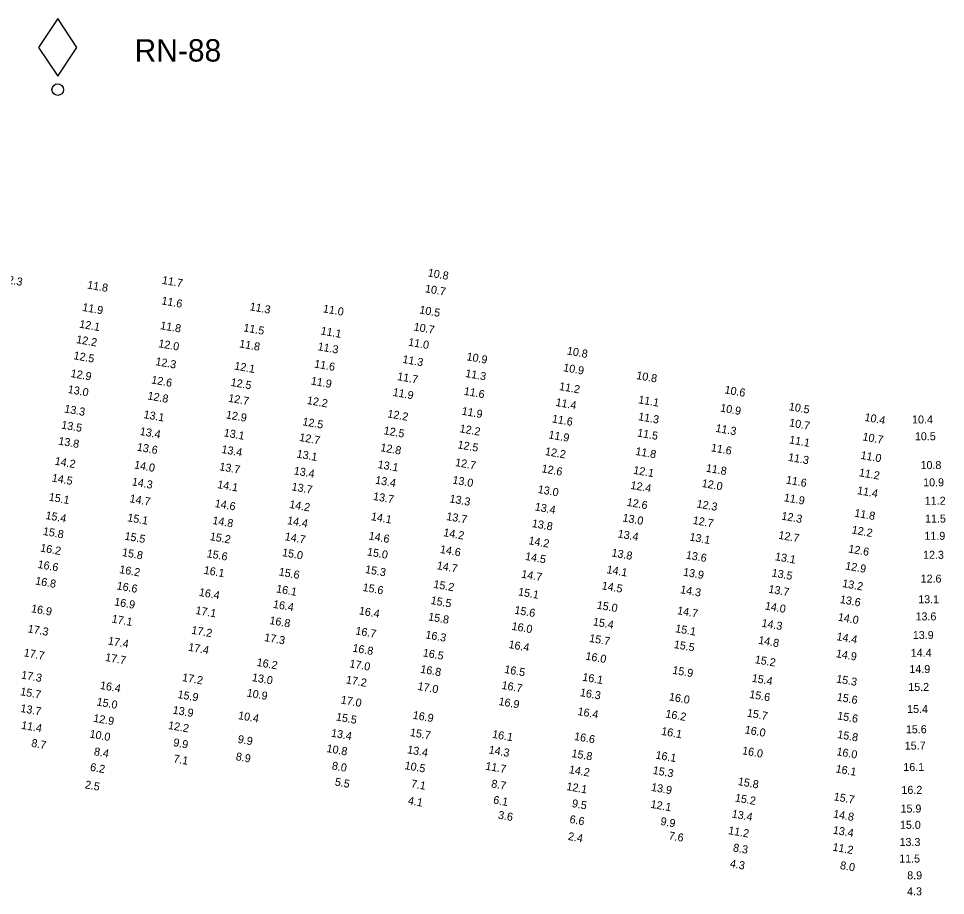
# Model space of a CAD drawing. Extents: x 1023796 to 1112670, y 656573 to 837340.
# Drawn here: x 1033713 to 1034292, y 764534 to 765082 of the extents above; entities that cross this region are included whole.
import ezdxf

# ---------------------------------------------------------------- set-up
doc = ezdxf.new("R2010")
doc.units = 0
doc.layers.add('V-CHAN-NAID', color=7, linetype='Continuous')
doc.layers.add('V-TOPO-SOUN', color=7, linetype='Continuous')

msp = doc.modelspace()

# ---------------------------------------------------------------- linework, layer by layer
at = {"layer": 'V-CHAN-NAID'}
msp.add_lwpolyline([(1033737.57, 765045.86), (1033749.57, 765063.86), (1033737.57, 765081.86), (1033725.57, 765063.86)], close=True, dxfattribs=at)
msp.add_circle((1033737.57, 765037.46), 3.6, dxfattribs=at)

# ---------------------------------------------------------------- texts
msp.add_text('RN-88', height=14, dxfattribs=at).set_placement((1033785.57, 765054.96))
at = {"layer": 'V-TOPO-SOUN'}
for s, rotation, p in [('12.3 ', 350, (1033702.32, 764917.02)), ('11.7 ', 350, (1033802.4, 764916.17)), ('10.8 ', 350, (1033968.44, 764920.83)), ('11.8 ', 350, (1033755.69, 764913.25)), ('10.7 ', 350, (1033966.71, 764910.91)), ('11.9 ', 350, (1033752.64, 764899.27)), ('11.6 ', 350, (1033802.12, 764903.35)), ('11.3 ', 350, (1033857.22, 764899.68)), ('11.0 ', 350, (1033902.96, 764898.37)), ('10.5 ', 350, (1033963.2, 764897.69)), ('12.1 ', 350, (1033750.73, 764888.8)), ('11.8 ', 350, (1033801.33, 764887.88)), ('11.5 ', 350, (1033853.3, 764886.48)), ('11.1 ', 350, (1033901.55, 764884.55)), ('10.7 ', 350, (1033959.63, 764887.06)), ('12.2 ', 350, (1033748.85, 764879.18)), ('12.0 ', 350, (1033800.16, 764876.6)), ('11.8 ', 350, (1033850.66, 764876.48)), ('11.0 ', 350, (1033956.22, 764877.56)), ('11.3 ', 350, (1033899.66, 764874.71)), ('10.8 ', 350, (1034055.34, 764872.04)), ('12.5 ', 350, (1033747.16, 764869.07)), ('12.3 ', 350, (1033798.32, 764865.37)), ('11.3 ', 350, (1033952.63, 764866.78)), ('10.9 ', 350, (1033992.67, 764868.41)), ('12.1 ', 350, (1033847.58, 764862.62)), ('11.6 ', 350, (1033897.5, 764863.92)), ('10.9 ', 350, (1034053.03, 764861.58)), ('12.9 ', 350, (1033745.38, 764857.94)), ('12.6 ', 350, (1033795.74, 764853.95)), ('11.9 ', 350, (1033895.43, 764853.27)), ('11.7 ', 350, (1033949.36, 764856.04)), ('11.3 ', 350, (1033991.91, 764857.96)), ('10.8 ', 350, (1034098.71, 764856.67)), ('13.0 ', 350, (1033743.57, 764847.98)), ('12.5 ', 350, (1033845.34, 764852.41)), ('11.6 ', 350, (1033990.96, 764846.84)), ('11.2 ', 350, (1034050.49, 764849.86)), ('10.6 ', 350, (1034153.83, 764847.72)), ('12.8 ', 350, (1033793.4, 764843.95)), ('12.7 ', 350, (1033843.8, 764842.51)), ('12.2 ', 350, (1033892.95, 764841.11)), ('11.9 ', 350, (1033946.56, 764846.19)), ('11.1 ', 350, (1034099.95, 764841.56)), ('13.3 ', 350, (1033741.4, 764835.79)), ('11.4 ', 350, (1034048.3, 764839.9)), ('10.9 ', 350, (1034151.11, 764836.37)), ('10.5 ', 350, (1034193.98, 764837.22)), ('13.1 ', 350, (1033790.91, 764832.28)), ('12.9 ', 350, (1033842.35, 764832.13)), ('12.2 ', 350, (1033943.24, 764832.75)), ('11.9 ', 350, (1033989.64, 764834.42)), ('11.6 ', 350, (1034046.01, 764829.6)), ('11.3 ', 350, (1034099.89, 764830.99)), ('10.4 ', 350, (1034241.27, 764830.52)), ('10.4 ', 360, (1034271.23, 764828.87)), ('13.5 ', 350, (1033739.5, 764825.76)), ('12.5 ', 350, (1033890.16, 764827.84)), ('11.3 ', 350, (1034148.21, 764823.72)), ('10.7 ', 350, (1034194.17, 764827.14)), ('13.4 ', 350, (1033788.57, 764821.74)), ('13.1 ', 350, (1033841.01, 764820.88)), ('12.7 ', 350, (1033888.18, 764818)), ('12.5 ', 350, (1033940.89, 764822.21)), ('12.2 ', 350, (1033988.31, 764823.46)), ('11.9 ', 350, (1034043.86, 764819.6)), ('11.5 ', 350, (1034099.26, 764820.81)), ('10.7 ', 350, (1034240, 764818.37)), ('10.5 ', 360, (1034273.01, 764818.4)), ('13.8 ', 350, (1033737.68, 764815.74)), ('13.6 ', 350, (1033786.75, 764811.95)), ('12.5 ', 350, (1033987.05, 764813.41)), ('11.1 ', 350, (1034194.19, 764816.46)), ('13.4 ', 350, (1033839.57, 764810.5)), ('13.1 ', 350, (1033886.52, 764807.66)), ('12.8 ', 350, (1033938.86, 764811.63)), ('12.2 ', 350, (1034041.69, 764809.21)), ('11.8 ', 350, (1034098.13, 764809.29)), ('11.6 ', 350, (1034145.32, 764811.53)), ('11.0 ', 350, (1034238.81, 764806.82)), ('14.2 ', 350, (1033735.41, 764803.19)), ('14.0 ', 350, (1033785.01, 764800.83)), ('13.1 ', 350, (1033937.17, 764801.08)), ('12.7 ', 350, (1033985.53, 764802.33)), ('11.3 ', 350, (1034193.53, 764805.58)), ('10.8 ', 360, (1034276.52, 764800.38)), ('13.7 ', 350, (1033838.24, 764799.71)), ('13.4 ', 350, (1033884.75, 764797.12)), ('12.6 ', 350, (1034039.55, 764798.45)), ('12.1 ', 350, (1034096.8, 764797.52)), ('11.8 ', 350, (1034142.18, 764798.83)), ('11.2 ', 350, (1034237.79, 764795.99)), ('14.5 ', 350, (1033733.58, 764792.67)), ('14.3 ', 350, (1033783.6, 764790.27)), ('13.4 ', 350, (1033935.58, 764791.33)), ('13.0 ', 350, (1033983.87, 764791.37)), ('12.0 ', 350, (1034139.6, 764789.28)), ('11.6 ', 350, (1034192.18, 764791.4)), ('10.9 ', 360, (1034278.17, 764789.6)), ('14.1 ', 350, (1033836.99, 764788.56)), ('13.7 ', 350, (1033883.39, 764787.17)), ('13.0 ', 350, (1034037.18, 764785.52)), ('12.4 ', 350, (1034095.08, 764788.08)), ('11.4 ', 350, (1034236.66, 764784.8)), ('15.1 ', 350, (1033731.7, 764780.74)), ('14.7 ', 350, (1033782.21, 764779.72)), ('13.7 ', 350, (1033934.27, 764781.16)), ('13.3 ', 350, (1033982.03, 764779.64)), ('12.6 ', 350, (1034092.74, 764777.49)), ('11.9 ', 350, (1034190.9, 764780.37)), ('11.2 ', 360, (1034279.16, 764778.11)), ('14.6 ', 350, (1033835.37, 764776.71)), ('14.2 ', 350, (1033881.96, 764776.14)), ('13.4 ', 350, (1034035.31, 764774.57)), ('12.3 ', 350, (1034136.37, 764776.45)), ('15.4 ', 350, (1033729.66, 764769.23)), ('15.1 ', 350, (1033780.78, 764767.84)), ('14.8 ', 350, (1033833.94, 764766.12)), ('14.4 ', 350, (1033880.59, 764766.08)), ('14.1 ', 350, (1033932.96, 764768.55)), ('13.7 ', 350, (1033980.05, 764768.6)), ('13.0 ', 350, (1034090.1, 764767.72)), ('12.7 ', 350, (1034133.96, 764766.16)), ('12.3 ', 350, (1034189.34, 764768.87)), ('11.8 ', 350, (1034234.92, 764770.75)), ('11.5 ', 360, (1034279.36, 764766.94)), ('13.8 ', 350, (1034033.48, 764764.22)), ('12.2 ', 350, (1034233.27, 764760.18)), ('15.8 ', 350, (1033728.03, 764759.31)), ('15.5 ', 350, (1033779.04, 764756.33)), ('15.2 ', 350, (1033832.32, 764756.07)), ('14.7 ', 350, (1033879.09, 764756.02)), ('14.6 ', 350, (1033931.55, 764756.44)), ('14.2 ', 350, (1033978.18, 764758.54)), ('13.4 ', 350, (1034087.1, 764757.74)), ('13.1 ', 350, (1034131.95, 764755.77)), ('12.7 ', 350, (1034187.49, 764756.89)), ('11.9 ', 360, (1034278.94, 764756.17)), ('16.2 ', 350, (1033726.36, 764748.92)), ('14.2 ', 350, (1034031.38, 764753.49)), ('12.6 ', 350, (1034231.15, 764748.31)), ('15.8 ', 350, (1033777.49, 764746.14)), ('15.6 ', 350, (1033830.37, 764745.38)), ('15.0 ', 350, (1033877.46, 764746.1)), ('15.0 ', 350, (1033930.5, 764746.5)), ('14.6 ', 350, (1033976.07, 764748.05)), ('14.5 ', 350, (1034029.27, 764743.68)), ('13.8 ', 350, (1034083.26, 764745.87)), ('13.6 ', 350, (1034129.68, 764744.49)), ('13.1 ', 350, (1034185.34, 764743.5)), ('12.3 ', 360, (1034278.1, 764744.31)), ('16.6 ', 350, (1033724.73, 764738.67)), ('14.7 ', 350, (1033974.07, 764737.9)), ('12.9 ', 350, (1034229.23, 764737.73)), ('16.2 ', 350, (1033775.78, 764735.48)), ('16.1 ', 350, (1033828.49, 764735.02)), ('15.6 ', 350, (1033875.38, 764733.95)), ('15.3 ', 350, (1033929.28, 764735.52)), ('14.7 ', 350, (1034026.89, 764732.6)), ('14.1 ', 350, (1034080.18, 764735.42)), ('13.9 ', 350, (1034127.92, 764733.87)), ('13.5 ', 350, (1034183.27, 764733.34)), ('16.8 ', 350, (1033723.25, 764728.34)), ('16.6 ', 350, (1033774.12, 764725.27)), ('15.2 ', 350, (1033971.98, 764726.23)), ('14.5 ', 350, (1034077.12, 764725.33)), ('13.2 ', 350, (1034227.36, 764726.74)), ('12.6 ', 360, (1034276.59, 764729.43)), ('16.4 ', 350, (1033825.48, 764721.21)), ('16.1 ', 350, (1033873.74, 764723.36)), ('15.6 ', 350, (1033927.76, 764724.31)), ('15.1 ', 350, (1034024.87, 764721.52)), ('14.3 ', 350, (1034126.15, 764722.88)), ('13.7 ', 350, (1034181.25, 764723.2)), ('16.9 ', 350, (1033772.58, 764715.3)), ('16.4 ', 350, (1033871.77, 764713.76)), ('15.5 ', 350, (1033970.25, 764716.13)), ('13.6 ', 350, (1034225.87, 764716.74)), ('13.1 ', 360, (1034275.08, 764716.53)), ('16.9 ', 350, (1033720.66, 764711.02)), ('17.1 ', 350, (1033823.34, 764709.92)), ('16.4 ', 350, (1033925.41, 764709.67)), ('15.6 ', 350, (1034022.59, 764710.1)), ('15.0 ', 350, (1034074.02, 764713.21)), ('14.7 ', 350, (1034124.22, 764709.78)), ('14.0 ', 350, (1034179.06, 764712.71)), ('17.1 ', 350, (1033770.99, 764704.57)), ('16.8 ', 350, (1033869.56, 764703.63)), ('15.8 ', 350, (1033968.7, 764705.92)), ('15.4 ', 350, (1034071.61, 764702.81)), ('14.3 ', 350, (1034176.96, 764701.97)), ('14.0 ', 350, (1034224.63, 764705.72)), ('13.6 ', 360, (1034273.41, 764705.83)), ('17.3 ', 350, (1033718.54, 764698.41)), ('17.2 ', 350, (1033820.77, 764697.56)), ('16.7 ', 350, (1033923.26, 764697.14)), ('16.0 ', 350, (1034020.81, 764700.04)), ('15.1 ', 350, (1034123.03, 764698.53)), ('17.4 ', 350, (1033768.65, 764690.82)), ('17.3 ', 350, (1033866.32, 764693)), ('16.3 ', 350, (1033966.97, 764694.69)), ('15.7 ', 350, (1034069.29, 764692.46)), ('14.8 ', 350, (1034174.92, 764691.3)), ('14.4 ', 350, (1034223.78, 764693.56)), ('13.9 ', 360, (1034271.71, 764694.2)), ('17.4 ', 350, (1033818.8, 764686.92)), ('16.8 ', 350, (1033921.41, 764686.38)), ('16.4 ', 350, (1034018.93, 764688.64)), ('15.5 ', 350, (1034122.16, 764688.63)), ('17.7 ', 350, (1033716.07, 764683.47)), ('17.7 ', 350, (1033766.91, 764680.58)), ('16.5 ', 350, (1033965.35, 764683.41)), ('16.0 ', 350, (1034066.98, 764681.37)), ('15.2 ', 350, (1034172.75, 764679.18)), ('14.9 ', 350, (1034223.41, 764682.91)), ('14.4 ', 360, (1034270.43, 764683.07)), ('16.2 ', 350, (1033861.58, 764677.45)), ('17.0 ', 350, (1033919.51, 764676.61)), ('16.8 ', 350, (1033963.81, 764673.17)), ('16.5 ', 350, (1034016.28, 764673.08)), ('14.9 ', 360, (1034269.55, 764672.95)), ('17.3 ', 350, (1033714.43, 764669.56)), ('17.2 ', 350, (1033814.99, 764668.01)), ('13.0 ', 350, (1033858.63, 764667.99)), ('16.1 ', 350, (1034064.99, 764668.25)), ('15.9 ', 350, (1034121.25, 764672.55)), ('15.4 ', 350, (1034170.85, 764667.56)), ('16.4 ', 350, (1033763.7, 764663.05)), ('17.2 ', 350, (1033917.34, 764666.53)), ('17.0 ', 350, (1033962.07, 764662.48)), ('16.7 ', 350, (1034014.56, 764663.1)), ('15.3 ', 350, (1034223.59, 764667.08)), ('15.2 ', 360, (1034268.86, 764661.76)), ('15.7 ', 350, (1033713.88, 764659.15)), ('15.9 ', 350, (1033812.15, 764657.4)), ('10.9 ', 350, (1033855.33, 764658.34)), ('16.3 ', 350, (1034063.53, 764658.59)), ('16.0 ', 350, (1034119.1, 764655.91)), ('15.6 ', 350, (1034169.32, 764657.46)), ('15.6 ', 350, (1034223.93, 764655.77)), ('15.0 ', 350, (1033761.6, 764652.76)), ('17.0 ', 350, (1033914.1, 764653.98)), ('16.9 ', 350, (1034012.68, 764653.02)), ('13.7 ', 350, (1033713.98, 764648.7)), ('13.9 ', 350, (1033809.1, 764647.66)), ('10.4 ', 350, (1033849.97, 764644.23)), ('16.9 ', 350, (1033959.06, 764644.45)), ('16.4 ', 350, (1034062.04, 764646.78)), ('16.2 ', 350, (1034116.91, 764645.23)), ('15.7 ', 350, (1034167.79, 764645.79)), ('15.6 ', 350, (1034224.22, 764644.06)), ('15.4 ', 360, (1034268.15, 764647.99)), ('12.9 ', 350, (1033759.49, 764642.56)), ('15.5 ', 350, (1033911.13, 764643.39)), ('11.4 ', 350, (1033714.47, 764638.16)), ('10.0 ', 350, (1033757.17, 764632.67)), ('12.2 ', 350, (1033806.24, 764638.06)), ('13.4 ', 350, (1033908.04, 764633.26)), ('15.7 ', 350, (1033957.31, 764633.67)), ('16.1 ', 350, (1034008.68, 764632.53)), ('16.1 ', 350, (1034114.28, 764634.38)), ('16.0 ', 350, (1034166.46, 764635.29)), ('15.6 ', 360, (1034267.36, 764635.32)), ('8.7', 350, (1033720.77, 764626.97)), ('9.9', 350, (1033809.43, 764627.34)), ('9.9', 350, (1033849.73, 764629.4)), ('16.6 ', 350, (1034059.87, 764631.18)), ('15.8 ', 350, (1034224.27, 764632.4)), ('8.4', 350, (1033759.94, 764621.69)), ('10.8 ', 350, (1033905.22, 764623.64)), ('13.4 ', 350, (1033955.6, 764622.87)), ('14.3 ', 350, (1034006.51, 764622.78)), ('16.0 ', 350, (1034164.82, 764622.25)), ('16.0 ', 350, (1034223.76, 764621.65)), ('15.7 ', 360, (1034266.67, 764625.09)), ('7.1', 350, (1033809.54, 764617.17)), ('8.9', 350, (1033848.52, 764618.57)), ('15.8 ', 350, (1034058.25, 764620.53)), ('16.1 ', 350, (1034110.72, 764619.53)), ('6.2', 350, (1033757.5, 764611.96)), ('8.0', 350, (1033908.53, 764612.79)), ('10.5 ', 350, (1033953.97, 764612.98)), ('11.7 ', 350, (1034004.43, 764612.62)), ('14.2 ', 350, (1034056.62, 764610.47)), ('15.3 ', 350, (1034108.97, 764609.95)), ('16.1 ', 350, (1034223.24, 764610.92)), ('16.1 ', 360, (1034265.76, 764611.72)), ('2.5', 350, (1033754.26, 764600.99)), ('5.5', 350, (1033910.39, 764602.72)), ('7.1', 350, (1033957.93, 764601.56)), ('8.7', 350, (1034008.09, 764601.57)), ('12.1 ', 350, (1034055.05, 764599.91)), ('13.9 ', 350, (1034107.96, 764599.41)), ('15.8 ', 350, (1034162.16, 764603.01)), ('16.2 ', 360, (1034264.6, 764597.45)), ('15.2 ', 350, (1034160.36, 764592.75)), ('15.7 ', 350, (1034222.02, 764593.51)), ('4.1', 350, (1033956.06, 764591.04)), ('6.1', 350, (1034009.32, 764591.44)), ('9.5', 350, (1034058.46, 764589.27)), ('12.1 ', 350, (1034107.62, 764588.78)), ('15.9 ', 360, (1034264.03, 764585.8)), ('3.6', 350, (1034012.33, 764582.05)), ('13.4 ', 350, (1034158.35, 764582.74)), ('14.8 ', 350, (1034221.68, 764582.72)), ('6.6', 350, (1034057, 764579.35)), ('9.9', 350, (1034113.79, 764578.07)), ('15.0 ', 360, (1034263.66, 764575.61)), ('2.4', 350, (1034056.03, 764568.73)), ('7.6', 350, (1034118.92, 764569.07)), ('11.2 ', 350, (1034156.15, 764572.38)), ('13.4 ', 350, (1034221.49, 764572.66)), ('13.3 ', 360, (1034263.41, 764564.9)), ('8.3', 350, (1034159.13, 764561.61)), ('11.2 ', 350, (1034221.3, 764562.04)), ('4.3', 350, (1034157.18, 764551.71)), ('11.5 ', 360, (1034263.2, 764554.53)), ('8.0', 350, (1034225.98, 764550.59)), ('8.9', 360, (1034268.21, 764544.07)), ('4.3', 360, (1034268.11, 764534.05))]:
    msp.add_text(s, height=5, rotation=rotation, dxfattribs=at).set_placement(p)

doc.saveas('drawing.dxf')
